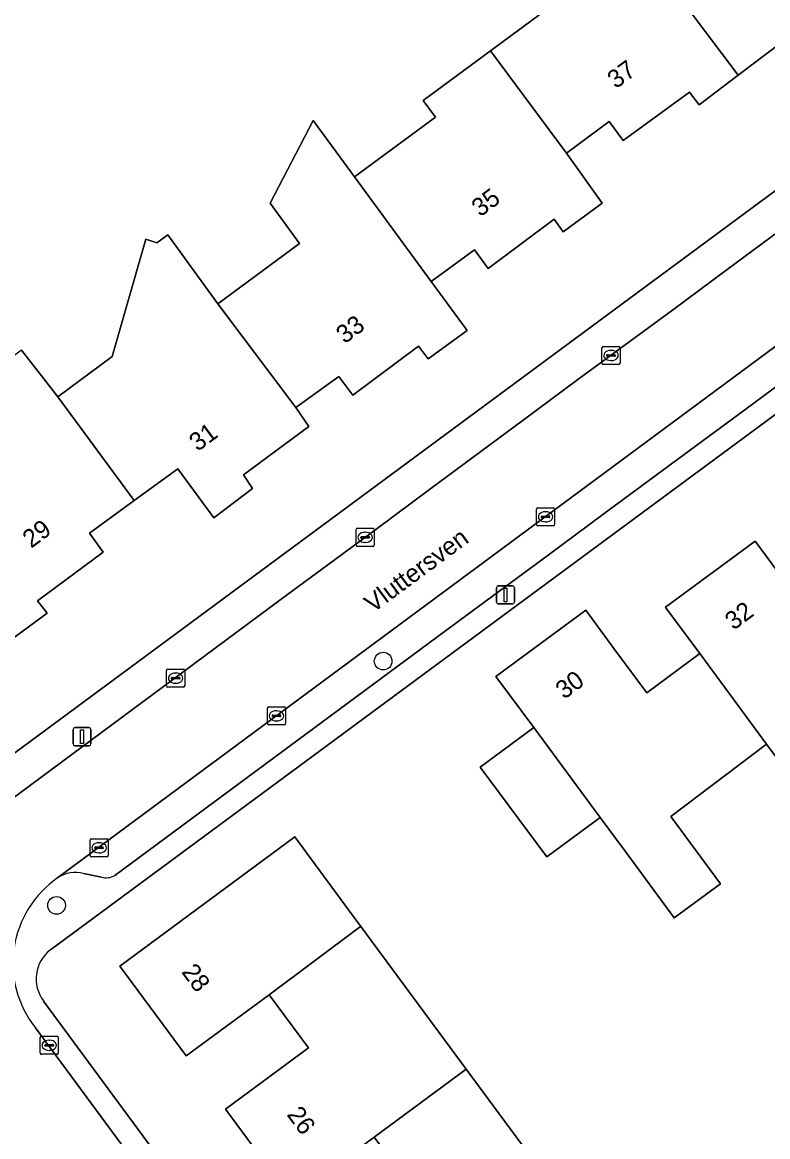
# Model space of a CAD drawing. Extents: x 163426 to 164192, y 380329 to 381641.
# Drawn here: x 163754.4 to 163795.7, y 381284.8 to 381346.5 of the extents above; entities that cross this region are included whole.
import ezdxf

# ---------------------------------------------------------------- set-up
doc = ezdxf.new("R2010")
doc.units = 0
for name, color, linetype in [('IMGEO_Boom', 7, 'Continuous'), ('IMGEO_Erf', 7, 'Continuous'), ('IMGEO_Kolk', 7, 'Continuous'), ('IMGEO_Lichtmast', 7, 'Continuous'), ('IMGEO_Openbare_ruimte_label', 7, 'Continuous'), ('IMGEO_Pand', 7, 'Continuous'), ('IMGEO_Pand_nummerreeks', 7, 'Continuous'), ('IMGEO_Parkeervlak_open', 7, 'Continuous'), ('IMGEO_Rijbaan_lokaal_open', 7, 'Continuous'), ('IMGEO_Voetpad_open', 7, 'Continuous')]:
    doc.layers.add(name, color=color, linetype=linetype)

msp = doc.modelspace()

# ---------------------------------------------------------------- linework, layer by layer
at = {"layer": 'IMGEO_Boom'}
for centre in [(163774.402, 381311.132), (163756.345, 381297.628)]:
    msp.add_circle(centre, 0.489, dxfattribs=at)
at = {"layer": 'IMGEO_Erf'}
for points in [[(163748.934, 381302.31), (163814.795, 381351.002), (163791.71, 381382.427), (163768.213, 381387.455), (163761.832, 381382.67), (163761.181, 381383.573)], [(163754.409, 381328.33), (163756.406, 381325.749), (163759.424, 381327.984), (163761.274, 381334.469), (163761.883, 381334.26), (163762.493, 381334.701), (163765.257, 381330.885), (163769.779, 381334.233), (163768.152, 381336.451), (163770.531, 381341.026), (163772.822, 381337.902), (163777.298, 381341.215), (163776.622, 381342.131), (163780.336, 381344.88), (163784.831, 381348.208)], [(163796.365, 381345.298), (163794.035, 381343.526), (163791.884, 381341.89), (163791.349, 381342.598), (163787.668, 381339.924), (163786.906, 381340.961), (163784.535, 381339.216), (163786.506, 381336.459), (163784.363, 381334.862), (163783.862, 381335.565), (163780.204, 381332.844), (163779.452, 381333.872), (163777.063, 381332.12), (163779.044, 381329.421), (163776.884, 381327.839), (163776.363, 381328.543), (163772.728, 381325.836), (163771.947, 381326.865), (163769.576, 381325.156), (163770.299, 381324.098), (163766.689, 381321.435), (163767.179, 381320.671), (163765.049, 381319.056), (163763.055, 381321.759), (163760.639, 381320.005), (163758.165, 381318.209), (163758.925, 381317.163), (163755.286, 381314.463), (163755.819, 381313.784), (163753.793, 381312.296)], [(163818.972, 381341.665), (163756.006, 381295.168)], [(163797.152, 381304.453), (163795.607, 381306.544), (163790.309, 381302.538), (163793.055, 381298.82), (163790.499, 381296.932), (163787.775, 381300.621), (163786.397, 381302.487), (163783.446, 381300.307), (163779.774, 381305.277), (163782.725, 381307.457), (163780.64, 381310.28), (163785.6, 381313.95), (163787.162, 381311.834), (163788.974, 381309.381), (163791.911, 381311.549), (163790.091, 381314.013), (163790.02, 381314.11), (163794.97, 381317.769), (163798.359, 381313.185)], [(163755.631, 381292.33), (163769.92, 381272.943), (163775.788, 381264.982), (163774.583, 381264.129), (163784.964, 381250), (163788.937, 381244.592)]]:
    msp.add_lwpolyline(points, dxfattribs=at)
msp.add_lwpolyline([(163778.992, 381288.563), (163784.829, 381280.656), (163790.659, 381272.757), (163785.013, 381268.59), (163780.99, 381265.62), (163777.332, 381270.576), (163781.918, 381273.96), (163779.744, 381276.905), (163775.159, 381273.52), (163771.501, 381278.476), (163776.086, 381281.861), (163773.913, 381284.805), (163769.327, 381281.42), (163765.681, 381286.36), (163770.267, 381289.745), (163768.094, 381292.689), (163763.508, 381289.304), (163759.85, 381294.26), (163769.51, 381301.41), (163772.479, 381297.388), (163773.162, 381296.463)], close=True, dxfattribs=at)
msp.add_arc((163757.242, 381293.561), 2.027, 127.55581, 217.38982, dxfattribs=at)
at = {"layer": 'IMGEO_Kolk'}
for p, q in [((163786.5, 381327.608), (163786.5, 381328.46)), ((163786.575, 381328.534), (163787.427, 381328.534)), ((163786.988, 381328.314), (163787.013, 381328.314)), ((163787.501, 381328.46), (163787.501, 381327.608)), ((163786.759, 381328.028), (163786.759, 381328.04)), ((163787.197, 381327.991), (163786.799, 381327.991)), ((163786.802, 381328.077), (163787.2, 381328.077)), ((163787.011, 381327.754), (163786.986, 381327.754)), ((163787.243, 381328.04), (163787.243, 381328.028)), ((163787.427, 381327.534), (163786.575, 381327.534)), ((163782.883, 381318.687), (163782.883, 381319.539)), ((163782.958, 381319.613), (163783.81, 381319.613)), ((163783.884, 381319.539), (163783.884, 381318.687)), ((163783.142, 381319.107), (163783.142, 381319.119)), ((163783.58, 381319.07), (163783.182, 381319.07)), ((163783.185, 381319.156), (163783.583, 381319.156)), ((163783.371, 381319.393), (163783.396, 381319.393)), ((163783.626, 381319.119), (163783.626, 381319.107)), ((163772.906, 381317.552), (163772.906, 381318.404)), ((163772.981, 381318.478), (163773.833, 381318.478)), ((163773.907, 381318.404), (163773.907, 381317.552)), ((163783.81, 381318.613), (163782.958, 381318.613)), ((163783.394, 381318.833), (163783.369, 381318.833)), ((163773.165, 381317.972), (163773.165, 381317.984)), ((163773.603, 381317.935), (163773.205, 381317.935)), ((163773.208, 381318.021), (163773.606, 381318.021)), ((163773.417, 381317.698), (163773.392, 381317.698)), ((163773.394, 381318.258), (163773.419, 381318.258)), ((163773.649, 381317.984), (163773.649, 381317.972)), ((163773.833, 381317.478), (163772.981, 381317.478)), ((163762.427, 381309.766), (163762.427, 381310.618)), ((163762.502, 381310.692), (163763.354, 381310.692)), ((163762.915, 381310.472), (163762.94, 381310.472)), ((163763.428, 381310.618), (163763.428, 381309.766)), ((163763.354, 381309.692), (163762.502, 381309.692)), ((163762.686, 381310.186), (163762.686, 381310.198)), ((163763.124, 381310.149), (163762.726, 381310.149)), ((163762.729, 381310.235), (163763.127, 381310.235)), ((163762.938, 381309.912), (163762.913, 381309.912)), ((163763.17, 381310.198), (163763.17, 381310.186)), ((163768.001, 381307.679), (163768.001, 381308.531)), ((163768.076, 381308.605), (163768.928, 381308.605)), ((163769.002, 381308.531), (163769.002, 381307.679)), ((163768.26, 381308.099), (163768.26, 381308.111)), ((163768.698, 381308.062), (163768.3, 381308.062)), ((163768.303, 381308.148), (163768.701, 381308.148)), ((163768.489, 381308.385), (163768.514, 381308.385)), ((163768.744, 381308.111), (163768.744, 381308.099)), ((163768.928, 381307.605), (163768.076, 381307.605)), ((163768.512, 381307.825), (163768.487, 381307.825)), ((163758.195, 381300.386), (163758.195, 381301.238)), ((163758.27, 381301.312), (163759.122, 381301.312)), ((163758.683, 381301.092), (163758.708, 381301.092)), ((163759.196, 381301.238), (163759.196, 381300.386)), ((163758.454, 381300.806), (163758.454, 381300.818)), ((163758.892, 381300.769), (163758.494, 381300.769)), ((163758.497, 381300.855), (163758.895, 381300.855)), ((163758.706, 381300.532), (163758.681, 381300.532)), ((163758.938, 381300.818), (163758.938, 381300.806)), ((163759.122, 381300.312), (163758.27, 381300.312)), ((163755.441, 381289.465), (163755.441, 381290.317)), ((163755.516, 381290.391), (163756.368, 381290.391)), ((163755.929, 381290.171), (163755.954, 381290.171)), ((163756.442, 381290.317), (163756.442, 381289.465)), ((163756.368, 381289.391), (163755.516, 381289.391)), ((163755.7, 381289.885), (163755.7, 381289.897)), ((163756.138, 381289.848), (163755.74, 381289.848)), ((163755.743, 381289.934), (163756.141, 381289.934)), ((163755.952, 381289.611), (163755.927, 381289.611)), ((163756.184, 381289.897), (163756.184, 381289.885))]:
    msp.add_line(p, q, dxfattribs=at)
for points in [[(163786.5, 381327.608), (163786.5, 381328.46)], [(163786.575, 381328.534), (163787.427, 381328.534)], [(163787.501, 381328.46), (163787.501, 381327.608)], [(163787.427, 381327.534), (163786.575, 381327.534)], [(163782.883, 381318.687), (163782.883, 381319.539)], [(163782.958, 381319.613), (163783.81, 381319.613)], [(163783.884, 381319.539), (163783.884, 381318.687)], [(163772.906, 381317.552), (163772.906, 381318.404)], [(163772.981, 381318.478), (163773.833, 381318.478)], [(163773.907, 381318.404), (163773.907, 381317.552)], [(163783.81, 381318.613), (163782.958, 381318.613)], [(163773.833, 381317.478), (163772.981, 381317.478)], [(163762.427, 381309.766), (163762.427, 381310.618)], [(163762.502, 381310.692), (163763.354, 381310.692)], [(163763.428, 381310.618), (163763.428, 381309.766)], [(163763.354, 381309.692), (163762.502, 381309.692)], [(163768.001, 381307.679), (163768.001, 381308.531)], [(163768.076, 381308.605), (163768.928, 381308.605)], [(163769.002, 381308.531), (163769.002, 381307.679)], [(163768.928, 381307.605), (163768.076, 381307.605)], [(163758.195, 381300.386), (163758.195, 381301.238)], [(163758.27, 381301.312), (163759.122, 381301.312)], [(163759.196, 381301.238), (163759.196, 381300.386)], [(163759.122, 381300.312), (163758.27, 381300.312)], [(163755.441, 381289.465), (163755.441, 381290.317)], [(163755.516, 381290.391), (163756.368, 381290.391)], [(163756.442, 381290.317), (163756.442, 381289.465)], [(163756.368, 381289.391), (163755.516, 381289.391)]]:
    msp.add_lwpolyline(points, dxfattribs=at)
for centre, radius, start, end in [((163786.577, 381328.458), 0.0765, 91.55205, 178.44795), ((163786.577, 381328.458), 0.0765, 91.55205, 178.44795), ((163787.425, 381328.458), 0.0765, 1.55205, 88.44795), ((163787.425, 381328.458), 0.0765, 1.55205, 88.44795), ((163786.577, 381327.61), 0.0765, 181.55205, 268.44795), ((163786.577, 381327.61), 0.0765, 181.55205, 268.44795), ((163786.799, 381328.037), 0.0403, 85.87752, 175.75265), ((163786.796, 381328.027), 0.0366, 178.93798, 274.71019), ((163787.2, 381328.034), 0.043, 264.86636, 352.45326), ((163787.204, 381328.039), 0.0386, 1.73085, 96.63898), ((163787.425, 381327.61), 0.0765, 271.55205, 358.44795), ((163787.425, 381327.61), 0.0765, 271.55205, 358.44795), ((163782.96, 381319.537), 0.0765, 91.55205, 178.44795), ((163782.96, 381319.537), 0.0765, 91.55205, 178.44795), ((163783.808, 381319.537), 0.0765, 1.55205, 88.44795), ((163783.808, 381319.537), 0.0765, 1.55205, 88.44795), ((163783.182, 381319.116), 0.0403, 85.87752, 175.75265), ((163783.179, 381319.106), 0.0366, 178.93798, 274.71019), ((163783.583, 381319.113), 0.043, 264.86636, 352.45326), ((163783.587, 381319.118), 0.0386, 1.73085, 96.63898), ((163772.983, 381318.402), 0.0765, 91.55205, 178.44795), ((163772.983, 381318.402), 0.0765, 91.55205, 178.44795), ((163773.831, 381318.402), 0.0765, 1.55205, 88.44795), ((163773.831, 381318.402), 0.0765, 1.55205, 88.44795), ((163782.96, 381318.689), 0.0765, 181.55205, 268.44795), ((163782.96, 381318.689), 0.0765, 181.55205, 268.44795), ((163783.808, 381318.689), 0.0765, 271.55205, 358.44795), ((163783.808, 381318.689), 0.0765, 271.55205, 358.44795), ((163773.205, 381317.981), 0.0403, 85.87752, 175.75265), ((163773.202, 381317.971), 0.0366, 178.93798, 274.71019), ((163773.606, 381317.978), 0.043, 264.86636, 352.45326), ((163773.61, 381317.983), 0.0386, 1.73085, 96.63898), ((163772.983, 381317.554), 0.0765, 181.55205, 268.44795), ((163772.983, 381317.554), 0.0765, 181.55205, 268.44795), ((163773.831, 381317.554), 0.0765, 271.55205, 358.44795), ((163773.831, 381317.554), 0.0765, 271.55205, 358.44795), ((163762.504, 381310.616), 0.0765, 91.55205, 178.44795), ((163762.504, 381310.616), 0.0765, 91.55205, 178.44795), ((163763.352, 381310.616), 0.0765, 1.55205, 88.44795), ((163763.352, 381310.616), 0.0765, 1.55205, 88.44795), ((163762.504, 381309.768), 0.0765, 181.55205, 268.44795), ((163762.504, 381309.768), 0.0765, 181.55205, 268.44795), ((163762.726, 381310.195), 0.0403, 85.87752, 175.75265), ((163762.723, 381310.185), 0.0366, 178.93798, 274.71019), ((163763.127, 381310.192), 0.043, 264.86636, 352.45326), ((163763.131, 381310.197), 0.0386, 1.73085, 96.63898), ((163763.352, 381309.768), 0.0765, 271.55205, 358.44795), ((163763.352, 381309.768), 0.0765, 271.55205, 358.44795), ((163768.078, 381308.529), 0.0765, 91.55205, 178.44795), ((163768.078, 381308.529), 0.0765, 91.55205, 178.44795), ((163768.926, 381308.529), 0.0765, 1.55205, 88.44795), ((163768.926, 381308.529), 0.0765, 1.55205, 88.44795), ((163768.3, 381308.108), 0.0403, 85.87752, 175.75265), ((163768.297, 381308.098), 0.0366, 178.93798, 274.71019), ((163768.701, 381308.105), 0.043, 264.86636, 352.45326), ((163768.705, 381308.11), 0.0386, 1.73085, 96.63898), ((163768.078, 381307.681), 0.0765, 181.55205, 268.44795), ((163768.078, 381307.681), 0.0765, 181.55205, 268.44795), ((163768.926, 381307.681), 0.0765, 271.55205, 358.44795), ((163768.926, 381307.681), 0.0765, 271.55205, 358.44795), ((163758.272, 381301.236), 0.0765, 91.55205, 178.44795), ((163758.272, 381301.236), 0.0765, 91.55205, 178.44795), ((163759.12, 381301.236), 0.0765, 1.55205, 88.44795), ((163759.12, 381301.236), 0.0765, 1.55205, 88.44795), ((163758.494, 381300.815), 0.0403, 85.87752, 175.75265), ((163758.491, 381300.805), 0.0366, 178.93798, 274.71019), ((163758.895, 381300.812), 0.043, 264.86636, 352.45326), ((163758.899, 381300.817), 0.0386, 1.73085, 96.63898), ((163758.272, 381300.388), 0.0765, 181.55205, 268.44795), ((163758.272, 381300.388), 0.0765, 181.55205, 268.44795), ((163759.12, 381300.388), 0.0765, 271.55205, 358.44795), ((163759.12, 381300.388), 0.0765, 271.55205, 358.44795), ((163755.518, 381290.315), 0.0765, 91.55205, 178.44795), ((163755.518, 381290.315), 0.0765, 91.55205, 178.44795), ((163756.366, 381290.315), 0.0765, 1.55205, 88.44795), ((163756.366, 381290.315), 0.0765, 1.55205, 88.44795), ((163755.518, 381289.467), 0.0765, 181.55205, 268.44795), ((163755.518, 381289.467), 0.0765, 181.55205, 268.44795), ((163755.74, 381289.894), 0.0403, 85.87752, 175.75265), ((163755.737, 381289.884), 0.0366, 178.93798, 274.71019), ((163756.141, 381289.891), 0.043, 264.86636, 352.45326), ((163756.145, 381289.896), 0.0386, 1.73085, 96.63898), ((163756.366, 381289.467), 0.0765, 271.55205, 358.44795), ((163756.366, 381289.467), 0.0765, 271.55205, 358.44795)]:
    msp.add_arc(centre, radius, start, end, dxfattribs=at)
for centre, major_axis, ratio, start_param, end_param in [((163786.987, 381328.034), (-0.387, 0.002), 0.722429, 4.712389, 7.853982), ((163787.012, 381328.034), (-0.39, 0.002), 0.717154, 1.570796, 4.712389), ((163783.37, 381319.113), (-0.387, 0.002), 0.722429, 4.712389, 7.853982), ((163783.395, 381319.113), (-0.39, 0.002), 0.717154, 1.570796, 4.712389), ((163773.393, 381317.978), (-0.387, 0.002), 0.722429, 4.712389, 7.853982), ((163773.418, 381317.978), (-0.39, 0.002), 0.717154, 1.570796, 4.712389), ((163762.914, 381310.192), (-0.387, 0.002), 0.722429, 4.712389, 7.853982), ((163762.939, 381310.192), (-0.39, 0.002), 0.717154, 1.570796, 4.712389), ((163768.488, 381308.105), (-0.387, 0.002), 0.722429, 4.712389, 7.853982), ((163768.513, 381308.105), (-0.39, 0.002), 0.717154, 1.570796, 4.712389), ((163758.682, 381300.812), (-0.387, 0.002), 0.722429, 4.712389, 7.853982), ((163758.707, 381300.812), (-0.39, 0.002), 0.717154, 1.570796, 4.712389), ((163755.928, 381289.891), (-0.387, 0.002), 0.722429, 4.712389, 7.853982), ((163755.953, 381289.891), (-0.39, 0.002), 0.717154, 1.570796, 4.712389)]:
    msp.add_ellipse(centre, major_axis=major_axis, ratio=ratio, start_param=start_param, end_param=end_param, dxfattribs=at)
at = {"layer": 'IMGEO_Lichtmast'}
for p, q in [((163780.769, 381315.293), (163781.559, 381315.293)), ((163781.559, 381315.293), (163780.769, 381315.293)), ((163780.669, 381314.393), (163780.669, 381315.193)), ((163780.669, 381315.193), (163780.669, 381314.393)), ((163781.659, 381315.193), (163781.659, 381314.393)), ((163781.659, 381314.393), (163781.659, 381315.193)), ((163781.559, 381314.293), (163780.769, 381314.293)), ((163780.769, 381314.293), (163781.559, 381314.293)), ((163757.256, 381306.556), (163757.256, 381307.356)), ((163757.256, 381307.356), (163757.256, 381306.556)), ((163757.356, 381307.456), (163758.146, 381307.456)), ((163758.146, 381307.456), (163757.356, 381307.456)), ((163758.246, 381307.356), (163758.246, 381306.556)), ((163758.246, 381306.556), (163758.246, 381307.356)), ((163758.146, 381306.456), (163757.356, 381306.456)), ((163757.356, 381306.456), (163758.146, 381306.456))]:
    msp.add_line(p, q, dxfattribs=at)
for points in [[(163781.089, 381315.168), (163781.239, 381315.168), (163781.239, 381314.418), (163781.089, 381314.418), (163781.089, 381315.168)], [(163757.676, 381307.331), (163757.826, 381307.331), (163757.826, 381306.581), (163757.676, 381306.581), (163757.676, 381307.331)]]:
    msp.add_lwpolyline(points, dxfattribs=at)
for centre, start, end in [((163780.769, 381315.193), 90, 180), ((163780.769, 381315.193), 90, 180), ((163781.559, 381315.193), 0, 90), ((163781.559, 381315.193), 360, 90), ((163780.769, 381314.393), 180, 270), ((163780.769, 381314.393), 180, 270), ((163781.559, 381314.393), 270, 0), ((163781.559, 381314.393), 270, 0), ((163757.356, 381307.356), 90, 180), ((163757.356, 381307.356), 90, 180), ((163758.146, 381307.356), 0, 90), ((163758.146, 381307.356), 360, 90), ((163757.356, 381306.556), 180, 270), ((163757.356, 381306.556), 180, 270), ((163758.146, 381306.556), 270, 0), ((163758.146, 381306.556), 270, 0)]:
    msp.add_arc(centre, 0.1, start, end, dxfattribs=at)
at = {"layer": 'IMGEO_Pand'}
for points in [[(163794.035, 381343.526), (163796.365, 381345.298), (163797.152, 381344.268), (163800.821, 381346.997), (163801.326, 381346.324), (163803.357, 381347.842), (163797.201, 381356.177), (163795.302, 381358.751), (163790.461, 381355.18), (163790.339, 381353.777), (163787.763, 381351.87)], [(163784.535, 381339.216), (163786.906, 381340.961), (163787.668, 381339.924), (163791.349, 381342.598), (163791.884, 381341.89), (163794.035, 381343.526), (163787.763, 381351.87), (163784.119, 381349.172), (163784.831, 381348.208), (163780.336, 381344.88)], [(163784.535, 381339.216), (163780.336, 381344.88), (163776.622, 381342.131), (163777.298, 381341.215), (163772.822, 381337.902), (163777.063, 381332.12), (163779.452, 381333.872), (163780.204, 381332.844), (163783.862, 381335.565), (163784.363, 381334.862), (163786.506, 381336.459)], [(163772.822, 381337.902), (163770.531, 381341.026), (163768.152, 381336.451), (163769.779, 381334.233), (163765.257, 381330.885), (163769.576, 381325.156), (163771.947, 381326.865), (163772.728, 381325.836), (163776.363, 381328.543), (163776.884, 381327.839), (163779.044, 381329.421), (163777.063, 381332.12)], [(163769.576, 381325.156), (163765.257, 381330.885), (163762.493, 381334.701), (163761.883, 381334.26), (163761.274, 381334.469), (163759.424, 381327.984), (163756.406, 381325.749), (163760.639, 381320.005), (163763.055, 381321.759), (163765.049, 381319.056), (163767.179, 381320.671), (163766.689, 381321.435), (163770.299, 381324.098)], [(163756.406, 381325.749), (163754.409, 381328.33), (163746.336, 381322.354), (163747.706, 381320.506), (163753.793, 381312.296), (163755.819, 381313.784), (163755.286, 381314.463), (163758.925, 381317.163), (163758.165, 381318.209), (163760.639, 381320.005)], [(163805.009, 381310.342), (163801.31, 381315.367), (163798.359, 381313.185), (163794.97, 381317.769), (163790.02, 381314.11), (163790.091, 381314.013), (163791.911, 381311.549), (163795.607, 381306.544), (163797.152, 381304.453), (163802.098, 381308.107), (163802.033, 381308.196)], [(163791.911, 381311.549), (163788.974, 381309.381), (163787.162, 381311.834), (163785.6, 381313.95), (163780.64, 381310.28), (163782.725, 381307.457), (163786.397, 381302.487), (163787.775, 381300.621), (163790.499, 381296.932), (163793.055, 381298.82), (163790.309, 381302.538), (163795.607, 381306.544)], [(163786.397, 381302.487), (163782.725, 381307.457), (163779.774, 381305.277), (163783.446, 381300.307)], [(163773.162, 381296.463), (163772.479, 381297.388), (163769.51, 381301.41), (163759.85, 381294.26), (163763.508, 381289.304), (163768.094, 381292.689), (163773.073, 381296.398)], [(163773.162, 381296.463), (163773.073, 381296.398), (163768.094, 381292.689), (163770.267, 381289.745), (163765.681, 381286.36), (163769.327, 381281.42), (163773.913, 381284.805), (163778.992, 381288.563)], [(163784.829, 381280.656), (163778.992, 381288.563), (163773.913, 381284.805), (163776.086, 381281.861), (163771.501, 381278.476), (163775.159, 381273.52), (163779.744, 381276.905)]]:
    msp.add_lwpolyline(points, close=True, dxfattribs=at)
at = {"layer": 'IMGEO_Parkeervlak_open'}
for points in [[(163815.509, 381342.901), (163756.404, 381299.143)], [(163759.558, 381299.279), (163775.665, 381311.185), (163778.698, 381313.427), (163783.531, 381317), (163786.556, 381319.235), (163791.395, 381322.812), (163794.403, 381325.036), (163799.249, 381328.618), (163802.256, 381330.841), (163814.348, 381339.779)], [(163757.83, 381299.381), (163758.828, 381299.179)]]:
    msp.add_lwpolyline(points, dxfattribs=at)
for centre, radius, start, end in [((163757.367, 381297.764), 1.682, 74.02344, 124.92727), ((163759.063, 381300.175), 1.024, 256.70643, 298.89394)]:
    msp.add_arc(centre, radius, start, end, dxfattribs=at)
at = {"layer": 'IMGEO_Rijbaan_lokaal_open'}
for points in [[(163816.123, 381349.488), (163815.525, 381349.108), (163810.719, 381345.57), (163804.679, 381341.117), (163802.094, 381339.2), (163798.678, 381336.67), (163793.429, 381332.783), (163790.393, 381330.532), (163785.174, 381326.696), (163782.151, 381324.455), (163777.032, 381320.682), (163774.005, 381318.419), (163768.769, 381314.563), (163763.335, 381310.52), (163752.679, 381302.631), (163749.656, 381300.386), (163748.711, 381299.272)], [(163756.404, 381299.143), (163815.509, 381342.901), (163816.049, 381343.302)], [(163766.855, 381275.036), (163764.63, 381278.054), (163761.048, 381282.907), (163758.816, 381285.926), (163755.171, 381290.857)]]:
    msp.add_lwpolyline(points, dxfattribs=at)
msp.add_arc((163759.676, 381294.421), 5.744, 124.72033, 218.35206, dxfattribs=at)
at = {"layer": 'IMGEO_Voetpad_open'}
for points in [[(163747.701, 381299.871), (163748.711, 381299.272), (163749.656, 381300.386), (163752.679, 381302.631), (163763.335, 381310.52), (163768.769, 381314.563), (163774.005, 381318.419), (163777.032, 381320.682), (163782.151, 381324.455), (163785.174, 381326.696), (163790.393, 381330.532), (163793.429, 381332.783), (163798.678, 381336.67), (163802.094, 381339.2), (163804.679, 381341.117), (163810.719, 381345.57), (163815.525, 381349.108), (163816.123, 381349.488), (163815.506, 381350.4), (163814.795, 381351.002), (163748.934, 381302.31)], [(163756.006, 381295.168), (163818.972, 381341.665)], [(163814.348, 381339.779), (163802.256, 381330.841), (163799.249, 381328.618), (163794.403, 381325.036), (163791.395, 381322.812), (163786.556, 381319.235), (163783.531, 381317), (163778.698, 381313.427), (163775.665, 381311.185), (163759.558, 381299.279)], [(163758.828, 381299.179), (163757.83, 381299.381)], [(163769.92, 381272.943), (163755.631, 381292.33)], [(163755.171, 381290.857), (163758.816, 381285.926), (163761.048, 381282.907), (163764.63, 381278.054), (163766.855, 381275.036), (163768.931, 381272.214)]]:
    msp.add_lwpolyline(points, dxfattribs=at)
for centre, radius, start, end in [((163757.367, 381297.764), 1.682, 74.02344, 124.92727), ((163759.063, 381300.175), 1.024, 256.70643, 298.89394), ((163759.676, 381294.421), 5.744, 124.72033, 218.35206), ((163757.242, 381293.561), 2.027, 127.55581, 217.38982)]:
    msp.add_arc(centre, radius, start, end, dxfattribs=at)

# ---------------------------------------------------------------- texts
at = {"layer": 'IMGEO_Openbare_ruimte_label'}
msp.add_text('Vluttersven', height=1, rotation=36.50328, dxfattribs=at).set_placement((163773.84, 381313.768))
at = {"layer": 'IMGEO_Pand_nummerreeks'}
for s, rotation, p in [('37', 35.99589, (163787.266, 381342.747)), ('35', 36.64368, (163779.767, 381335.66)), ('33', 36.67503, (163772.277, 381328.644)), ('31', 36.4172, (163764.147, 381322.692)), ('29', 36.5719, (163754.941, 381317.344)), ('32', 36.47151, (163793.778, 381312.809)), ('30', 36.49741, (163784.409, 381308.988)), ('28', 306.43086, (163763.217, 381293.941)), ('26', 306.42943, (163769.041, 381286.051))]:
    msp.add_text(s, height=1, rotation=rotation, dxfattribs=at).set_placement(p)

doc.saveas('drawing.dxf')
